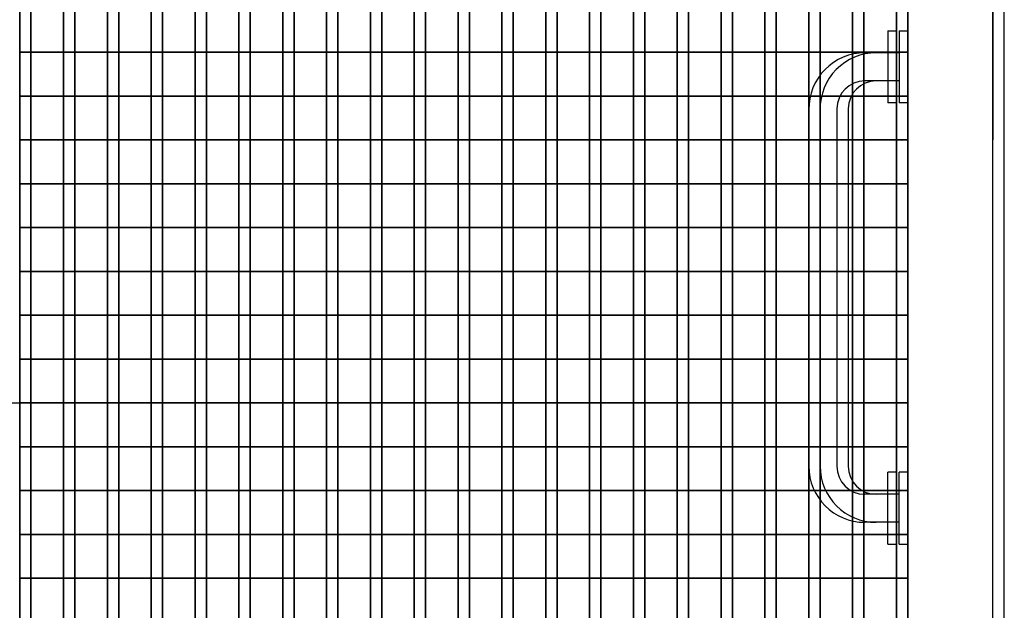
# Model space of a CAD drawing. Header units: millimetres. Extents: x -115474967 to 444143, y -74377 to 241828222.
# Tile 588 of 590: x -113502248 to -112523136, y 240129922 to 240717300. Entities that reach past the tile are written whole.
import ezdxf

# ---------------------------------------------------------------- set-up
doc = ezdxf.new("R2010")
doc.units = ezdxf.units.MM
doc.header["$MEASUREMENT"] = 0
for name, color, linetype in [('00-2 Fittings', 8, 'Continuous'), ('00-2 Walls', 4, 'Continuous'), ('00-3 Elev 02', 1, 'Continuous'), ('FITT-SANT', 5, 'Continuous')]:
    doc.layers.add(name, color=color, linetype=linetype)

# ---------------------------------------------------------------- blocks, each defined once
blk = doc.blocks.new('1')
for points in [[(-130277.8, 275360.3), (-130102.3, 275360.3), (-130102.3, 275960.3), (-130277.8, 275960.3)], [(-130277.8, 275360.3), (-130102.3, 275360.3), (-130102.3, 274760.3), (-130277.8, 274760.3)]]:
    blk.add_lwpolyline(points, close=True)
at = {"layer": '00-2 Fittings', "color": 9, "true_color": 0xc7c8ca}
for points in [[(-130052.3, 275810.3), (-130052.3, 275760.3), (-130102.3, 275760.3), (-130102.3, 275810.3)], [(-130002.3, 275810.3), (-130002.3, 275760.3), (-130052.3, 275760.3), (-130052.3, 275810.3)], [(-129952.3, 275810.3), (-129952.3, 275760.3), (-130002.3, 275760.3), (-130002.3, 275810.3)], [(-129902.3, 275810.3), (-129902.3, 275760.3), (-129952.3, 275760.3), (-129952.3, 275810.3)], [(-129852.3, 275810.3), (-129852.3, 275760.3), (-129902.3, 275760.3), (-129902.3, 275810.3)], [(-129802.3, 275810.3), (-129802.3, 275760.3), (-129852.3, 275760.3), (-129852.3, 275810.3)], [(-129752.3, 275810.3), (-129752.3, 275760.3), (-129802.3, 275760.3), (-129802.3, 275810.3)], [(-129702.3, 275810.3), (-129702.3, 275760.3), (-129752.3, 275760.3), (-129752.3, 275810.3)], [(-129652.3, 275810.3), (-129652.3, 275760.3), (-129702.3, 275760.3), (-129702.3, 275810.3)], [(-129602.3, 275810.3), (-129602.3, 275760.3), (-129652.3, 275760.3), (-129652.3, 275810.3)], [(-129552.3, 275810.3), (-129552.3, 275760.3), (-129602.3, 275760.3), (-129602.3, 275810.3)], [(-129502.3, 275810.3), (-129502.3, 275760.3), (-129552.3, 275760.3), (-129552.3, 275810.3)], [(-129452.3, 275810.3), (-129452.3, 275760.3), (-129502.3, 275760.3), (-129502.3, 275810.3)], [(-129402.3, 275810.3), (-129402.3, 275760.3), (-129452.3, 275760.3), (-129452.3, 275810.3)], [(-129352.3, 275810.3), (-129352.3, 275760.3), (-129402.3, 275760.3), (-129402.3, 275810.3)], [(-129302.3, 275810.3), (-129302.3, 275760.3), (-129352.3, 275760.3), (-129352.3, 275810.3)], [(-129252.3, 275810.3), (-129252.3, 275760.3), (-129302.3, 275760.3), (-129302.3, 275810.3)], [(-129202.3, 275810.3), (-129202.3, 275760.3), (-129252.3, 275760.3), (-129252.3, 275810.3)], [(-129152.3, 275810.3), (-129152.3, 275760.3), (-129202.3, 275760.3), (-129202.3, 275810.3)], [(-129102.3, 275810.3), (-129102.3, 275760.3), (-129152.3, 275760.3), (-129152.3, 275810.3)], [(-130052.3, 275760.3), (-130052.3, 275710.3), (-130102.3, 275710.3), (-130102.3, 275760.3)], [(-130002.3, 275760.3), (-130002.3, 275710.3), (-130052.3, 275710.3), (-130052.3, 275760.3)], [(-129952.3, 275760.3), (-129952.3, 275710.3), (-130002.3, 275710.3), (-130002.3, 275760.3)], [(-129902.3, 275760.3), (-129902.3, 275710.3), (-129952.3, 275710.3), (-129952.3, 275760.3)], [(-129852.3, 275760.3), (-129852.3, 275710.3), (-129902.3, 275710.3), (-129902.3, 275760.3)], [(-129802.3, 275760.3), (-129802.3, 275710.3), (-129852.3, 275710.3), (-129852.3, 275760.3)], [(-129752.3, 275760.3), (-129752.3, 275710.3), (-129802.3, 275710.3), (-129802.3, 275760.3)], [(-129702.3, 275760.3), (-129702.3, 275710.3), (-129752.3, 275710.3), (-129752.3, 275760.3)], [(-129652.3, 275760.3), (-129652.3, 275710.3), (-129702.3, 275710.3), (-129702.3, 275760.3)], [(-129602.3, 275760.3), (-129602.3, 275710.3), (-129652.3, 275710.3), (-129652.3, 275760.3)], [(-129552.3, 275760.3), (-129552.3, 275710.3), (-129602.3, 275710.3), (-129602.3, 275760.3)], [(-129502.3, 275760.3), (-129502.3, 275710.3), (-129552.3, 275710.3), (-129552.3, 275760.3)], [(-129452.3, 275760.3), (-129452.3, 275710.3), (-129502.3, 275710.3), (-129502.3, 275760.3)], [(-129402.3, 275760.3), (-129402.3, 275710.3), (-129452.3, 275710.3), (-129452.3, 275760.3)], [(-129352.3, 275760.3), (-129352.3, 275710.3), (-129402.3, 275710.3), (-129402.3, 275760.3)], [(-129302.3, 275760.3), (-129302.3, 275710.3), (-129352.3, 275710.3), (-129352.3, 275760.3)], [(-129252.3, 275760.3), (-129252.3, 275710.3), (-129302.3, 275710.3), (-129302.3, 275760.3)], [(-129202.3, 275760.3), (-129202.3, 275710.3), (-129252.3, 275710.3), (-129252.3, 275760.3)], [(-129152.3, 275760.3), (-129152.3, 275710.3), (-129202.3, 275710.3), (-129202.3, 275760.3)], [(-129102.3, 275760.3), (-129102.3, 275710.3), (-129152.3, 275710.3), (-129152.3, 275760.3)], [(-130052.3, 275710.3), (-130052.3, 275660.3), (-130102.3, 275660.3), (-130102.3, 275710.3)], [(-130002.3, 275710.3), (-130002.3, 275660.3), (-130052.3, 275660.3), (-130052.3, 275710.3)], [(-129952.3, 275710.3), (-129952.3, 275660.3), (-130002.3, 275660.3), (-130002.3, 275710.3)], [(-129902.3, 275710.3), (-129902.3, 275660.3), (-129952.3, 275660.3), (-129952.3, 275710.3)], [(-129852.3, 275710.3), (-129852.3, 275660.3), (-129902.3, 275660.3), (-129902.3, 275710.3)], [(-129802.3, 275710.3), (-129802.3, 275660.3), (-129852.3, 275660.3), (-129852.3, 275710.3)], [(-129752.3, 275710.3), (-129752.3, 275660.3), (-129802.3, 275660.3), (-129802.3, 275710.3)], [(-129702.3, 275710.3), (-129702.3, 275660.3), (-129752.3, 275660.3), (-129752.3, 275710.3)], [(-129652.3, 275710.3), (-129652.3, 275660.3), (-129702.3, 275660.3), (-129702.3, 275710.3)], [(-129602.3, 275710.3), (-129602.3, 275660.3), (-129652.3, 275660.3), (-129652.3, 275710.3)], [(-129552.3, 275710.3), (-129552.3, 275660.3), (-129602.3, 275660.3), (-129602.3, 275710.3)], [(-129502.3, 275710.3), (-129502.3, 275660.3), (-129552.3, 275660.3), (-129552.3, 275710.3)], [(-129452.3, 275710.3), (-129452.3, 275660.3), (-129502.3, 275660.3), (-129502.3, 275710.3)], [(-129402.3, 275710.3), (-129402.3, 275660.3), (-129452.3, 275660.3), (-129452.3, 275710.3)], [(-129352.3, 275710.3), (-129352.3, 275660.3), (-129402.3, 275660.3), (-129402.3, 275710.3)], [(-129302.3, 275710.3), (-129302.3, 275660.3), (-129352.3, 275660.3), (-129352.3, 275710.3)], [(-129252.3, 275710.3), (-129252.3, 275660.3), (-129302.3, 275660.3), (-129302.3, 275710.3)], [(-129202.3, 275710.3), (-129202.3, 275660.3), (-129252.3, 275660.3), (-129252.3, 275710.3)], [(-129152.3, 275710.3), (-129152.3, 275660.3), (-129202.3, 275660.3), (-129202.3, 275710.3)], [(-129102.3, 275710.3), (-129102.3, 275660.3), (-129152.3, 275660.3), (-129152.3, 275710.3)], [(-130052.3, 275660.3), (-130052.3, 275610.3), (-130102.3, 275610.3), (-130102.3, 275660.3)], [(-130002.3, 275660.3), (-130002.3, 275610.3), (-130052.3, 275610.3), (-130052.3, 275660.3)], [(-129952.3, 275660.3), (-129952.3, 275610.3), (-130002.3, 275610.3), (-130002.3, 275660.3)], [(-129902.3, 275660.3), (-129902.3, 275610.3), (-129952.3, 275610.3), (-129952.3, 275660.3)], [(-129852.3, 275660.3), (-129852.3, 275610.3), (-129902.3, 275610.3), (-129902.3, 275660.3)], [(-129802.3, 275660.3), (-129802.3, 275610.3), (-129852.3, 275610.3), (-129852.3, 275660.3)], [(-129752.3, 275660.3), (-129752.3, 275610.3), (-129802.3, 275610.3), (-129802.3, 275660.3)], [(-129702.3, 275660.3), (-129702.3, 275610.3), (-129752.3, 275610.3), (-129752.3, 275660.3)], [(-129652.3, 275660.3), (-129652.3, 275610.3), (-129702.3, 275610.3), (-129702.3, 275660.3)], [(-129602.3, 275660.3), (-129602.3, 275610.3), (-129652.3, 275610.3), (-129652.3, 275660.3)], [(-129552.3, 275660.3), (-129552.3, 275610.3), (-129602.3, 275610.3), (-129602.3, 275660.3)], [(-129502.3, 275660.3), (-129502.3, 275610.3), (-129552.3, 275610.3), (-129552.3, 275660.3)], [(-129452.3, 275660.3), (-129452.3, 275610.3), (-129502.3, 275610.3), (-129502.3, 275660.3)], [(-129402.3, 275660.3), (-129402.3, 275610.3), (-129452.3, 275610.3), (-129452.3, 275660.3)], [(-129352.3, 275660.3), (-129352.3, 275610.3), (-129402.3, 275610.3), (-129402.3, 275660.3)], [(-129302.3, 275660.3), (-129302.3, 275610.3), (-129352.3, 275610.3), (-129352.3, 275660.3)], [(-129252.3, 275660.3), (-129252.3, 275610.3), (-129302.3, 275610.3), (-129302.3, 275660.3)], [(-129202.3, 275660.3), (-129202.3, 275610.3), (-129252.3, 275610.3), (-129252.3, 275660.3)], [(-129152.3, 275660.3), (-129152.3, 275610.3), (-129202.3, 275610.3), (-129202.3, 275660.3)], [(-129102.3, 275660.3), (-129102.3, 275610.3), (-129152.3, 275610.3), (-129152.3, 275660.3)], [(-130052.3, 275610.3), (-130052.3, 275560.3), (-130102.3, 275560.3), (-130102.3, 275610.3)], [(-130002.3, 275610.3), (-130002.3, 275560.3), (-130052.3, 275560.3), (-130052.3, 275610.3)], [(-129952.3, 275610.3), (-129952.3, 275560.3), (-130002.3, 275560.3), (-130002.3, 275610.3)], [(-129902.3, 275610.3), (-129902.3, 275560.3), (-129952.3, 275560.3), (-129952.3, 275610.3)], [(-129852.3, 275610.3), (-129852.3, 275560.3), (-129902.3, 275560.3), (-129902.3, 275610.3)], [(-129802.3, 275610.3), (-129802.3, 275560.3), (-129852.3, 275560.3), (-129852.3, 275610.3)], [(-129752.3, 275610.3), (-129752.3, 275560.3), (-129802.3, 275560.3), (-129802.3, 275610.3)], [(-129702.3, 275610.3), (-129702.3, 275560.3), (-129752.3, 275560.3), (-129752.3, 275610.3)], [(-129652.3, 275610.3), (-129652.3, 275560.3), (-129702.3, 275560.3), (-129702.3, 275610.3)], [(-129602.3, 275610.3), (-129602.3, 275560.3), (-129652.3, 275560.3), (-129652.3, 275610.3)], [(-129552.3, 275610.3), (-129552.3, 275560.3), (-129602.3, 275560.3), (-129602.3, 275610.3)], [(-129502.3, 275610.3), (-129502.3, 275560.3), (-129552.3, 275560.3), (-129552.3, 275610.3)], [(-129452.3, 275610.3), (-129452.3, 275560.3), (-129502.3, 275560.3), (-129502.3, 275610.3)], [(-129402.3, 275610.3), (-129402.3, 275560.3), (-129452.3, 275560.3), (-129452.3, 275610.3)], [(-129352.3, 275610.3), (-129352.3, 275560.3), (-129402.3, 275560.3), (-129402.3, 275610.3)], [(-129302.3, 275610.3), (-129302.3, 275560.3), (-129352.3, 275560.3), (-129352.3, 275610.3)], [(-129252.3, 275610.3), (-129252.3, 275560.3), (-129302.3, 275560.3), (-129302.3, 275610.3)], [(-129202.3, 275610.3), (-129202.3, 275560.3), (-129252.3, 275560.3), (-129252.3, 275610.3)], [(-129152.3, 275610.3), (-129152.3, 275560.3), (-129202.3, 275560.3), (-129202.3, 275610.3)], [(-129102.3, 275610.3), (-129102.3, 275560.3), (-129152.3, 275560.3), (-129152.3, 275610.3)], [(-130052.3, 275560.3), (-130052.3, 275510.3), (-130102.3, 275510.3), (-130102.3, 275560.3)], [(-130002.3, 275560.3), (-130002.3, 275510.3), (-130052.3, 275510.3), (-130052.3, 275560.3)], [(-129952.3, 275560.3), (-129952.3, 275510.3), (-130002.3, 275510.3), (-130002.3, 275560.3)], [(-129902.3, 275560.3), (-129902.3, 275510.3), (-129952.3, 275510.3), (-129952.3, 275560.3)], [(-129852.3, 275560.3), (-129852.3, 275510.3), (-129902.3, 275510.3), (-129902.3, 275560.3)], [(-129802.3, 275560.3), (-129802.3, 275510.3), (-129852.3, 275510.3), (-129852.3, 275560.3)], [(-129752.3, 275560.3), (-129752.3, 275510.3), (-129802.3, 275510.3), (-129802.3, 275560.3)], [(-129702.3, 275560.3), (-129702.3, 275510.3), (-129752.3, 275510.3), (-129752.3, 275560.3)], [(-129652.3, 275560.3), (-129652.3, 275510.3), (-129702.3, 275510.3), (-129702.3, 275560.3)], [(-129602.3, 275560.3), (-129602.3, 275510.3), (-129652.3, 275510.3), (-129652.3, 275560.3)], [(-129552.3, 275560.3), (-129552.3, 275510.3), (-129602.3, 275510.3), (-129602.3, 275560.3)], [(-129502.3, 275560.3), (-129502.3, 275510.3), (-129552.3, 275510.3), (-129552.3, 275560.3)], [(-129452.3, 275560.3), (-129452.3, 275510.3), (-129502.3, 275510.3), (-129502.3, 275560.3)], [(-129402.3, 275560.3), (-129402.3, 275510.3), (-129452.3, 275510.3), (-129452.3, 275560.3)], [(-129352.3, 275560.3), (-129352.3, 275510.3), (-129402.3, 275510.3), (-129402.3, 275560.3)], [(-129302.3, 275560.3), (-129302.3, 275510.3), (-129352.3, 275510.3), (-129352.3, 275560.3)], [(-129252.3, 275560.3), (-129252.3, 275510.3), (-129302.3, 275510.3), (-129302.3, 275560.3)], [(-129202.3, 275560.3), (-129202.3, 275510.3), (-129252.3, 275510.3), (-129252.3, 275560.3)], [(-129152.3, 275560.3), (-129152.3, 275510.3), (-129202.3, 275510.3), (-129202.3, 275560.3)], [(-129102.3, 275560.3), (-129102.3, 275510.3), (-129152.3, 275510.3), (-129152.3, 275560.3)], [(-130052.3, 275510.3), (-130052.3, 275460.3), (-130102.3, 275460.3), (-130102.3, 275510.3)], [(-130002.3, 275510.3), (-130002.3, 275460.3), (-130052.3, 275460.3), (-130052.3, 275510.3)], [(-129952.3, 275510.3), (-129952.3, 275460.3), (-130002.3, 275460.3), (-130002.3, 275510.3)], [(-129902.3, 275510.3), (-129902.3, 275460.3), (-129952.3, 275460.3), (-129952.3, 275510.3)], [(-129852.3, 275510.3), (-129852.3, 275460.3), (-129902.3, 275460.3), (-129902.3, 275510.3)], [(-129802.3, 275510.3), (-129802.3, 275460.3), (-129852.3, 275460.3), (-129852.3, 275510.3)], [(-129752.3, 275510.3), (-129752.3, 275460.3), (-129802.3, 275460.3), (-129802.3, 275510.3)], [(-129702.3, 275510.3), (-129702.3, 275460.3), (-129752.3, 275460.3), (-129752.3, 275510.3)], [(-129652.3, 275510.3), (-129652.3, 275460.3), (-129702.3, 275460.3), (-129702.3, 275510.3)], [(-129602.3, 275510.3), (-129602.3, 275460.3), (-129652.3, 275460.3), (-129652.3, 275510.3)], [(-129552.3, 275510.3), (-129552.3, 275460.3), (-129602.3, 275460.3), (-129602.3, 275510.3)], [(-129502.3, 275510.3), (-129502.3, 275460.3), (-129552.3, 275460.3), (-129552.3, 275510.3)], [(-129452.3, 275510.3), (-129452.3, 275460.3), (-129502.3, 275460.3), (-129502.3, 275510.3)], [(-129402.3, 275510.3), (-129402.3, 275460.3), (-129452.3, 275460.3), (-129452.3, 275510.3)], [(-129352.3, 275510.3), (-129352.3, 275460.3), (-129402.3, 275460.3), (-129402.3, 275510.3)], [(-129302.3, 275510.3), (-129302.3, 275460.3), (-129352.3, 275460.3), (-129352.3, 275510.3)], [(-129252.3, 275510.3), (-129252.3, 275460.3), (-129302.3, 275460.3), (-129302.3, 275510.3)], [(-129202.3, 275510.3), (-129202.3, 275460.3), (-129252.3, 275460.3), (-129252.3, 275510.3)], [(-129152.3, 275510.3), (-129152.3, 275460.3), (-129202.3, 275460.3), (-129202.3, 275510.3)], [(-129102.3, 275510.3), (-129102.3, 275460.3), (-129152.3, 275460.3), (-129152.3, 275510.3)], [(-130052.3, 275460.3), (-130052.3, 275410.3), (-130102.3, 275410.3), (-130102.3, 275460.3)], [(-130002.3, 275460.3), (-130002.3, 275410.3), (-130052.3, 275410.3), (-130052.3, 275460.3)], [(-129952.3, 275460.3), (-129952.3, 275410.3), (-130002.3, 275410.3), (-130002.3, 275460.3)], [(-129902.3, 275460.3), (-129902.3, 275410.3), (-129952.3, 275410.3), (-129952.3, 275460.3)], [(-129852.3, 275460.3), (-129852.3, 275410.3), (-129902.3, 275410.3), (-129902.3, 275460.3)], [(-129802.3, 275460.3), (-129802.3, 275410.3), (-129852.3, 275410.3), (-129852.3, 275460.3)], [(-129752.3, 275460.3), (-129752.3, 275410.3), (-129802.3, 275410.3), (-129802.3, 275460.3)], [(-129702.3, 275460.3), (-129702.3, 275410.3), (-129752.3, 275410.3), (-129752.3, 275460.3)], [(-129652.3, 275460.3), (-129652.3, 275410.3), (-129702.3, 275410.3), (-129702.3, 275460.3)], [(-129602.3, 275460.3), (-129602.3, 275410.3), (-129652.3, 275410.3), (-129652.3, 275460.3)], [(-129552.3, 275460.3), (-129552.3, 275410.3), (-129602.3, 275410.3), (-129602.3, 275460.3)], [(-129502.3, 275460.3), (-129502.3, 275410.3), (-129552.3, 275410.3), (-129552.3, 275460.3)], [(-129452.3, 275460.3), (-129452.3, 275410.3), (-129502.3, 275410.3), (-129502.3, 275460.3)], [(-129402.3, 275460.3), (-129402.3, 275410.3), (-129452.3, 275410.3), (-129452.3, 275460.3)], [(-129352.3, 275460.3), (-129352.3, 275410.3), (-129402.3, 275410.3), (-129402.3, 275460.3)], [(-129302.3, 275460.3), (-129302.3, 275410.3), (-129352.3, 275410.3), (-129352.3, 275460.3)], [(-129252.3, 275460.3), (-129252.3, 275410.3), (-129302.3, 275410.3), (-129302.3, 275460.3)], [(-129202.3, 275460.3), (-129202.3, 275410.3), (-129252.3, 275410.3), (-129252.3, 275460.3)], [(-129152.3, 275460.3), (-129152.3, 275410.3), (-129202.3, 275410.3), (-129202.3, 275460.3)], [(-129102.3, 275460.3), (-129102.3, 275410.3), (-129152.3, 275410.3), (-129152.3, 275460.3)], [(-130052.3, 275410.3), (-130052.3, 275360.3), (-130102.3, 275360.3), (-130102.3, 275410.3)], [(-130002.3, 275410.3), (-130002.3, 275360.3), (-130052.3, 275360.3), (-130052.3, 275410.3)], [(-129952.3, 275410.3), (-129952.3, 275360.3), (-130002.3, 275360.3), (-130002.3, 275410.3)], [(-129902.3, 275410.3), (-129902.3, 275360.3), (-129952.3, 275360.3), (-129952.3, 275410.3)], [(-129852.3, 275410.3), (-129852.3, 275360.3), (-129902.3, 275360.3), (-129902.3, 275410.3)], [(-129802.3, 275410.3), (-129802.3, 275360.3), (-129852.3, 275360.3), (-129852.3, 275410.3)], [(-129752.3, 275410.3), (-129752.3, 275360.3), (-129802.3, 275360.3), (-129802.3, 275410.3)], [(-129702.3, 275410.3), (-129702.3, 275360.3), (-129752.3, 275360.3), (-129752.3, 275410.3)], [(-129652.3, 275410.3), (-129652.3, 275360.3), (-129702.3, 275360.3), (-129702.3, 275410.3)], [(-129602.3, 275410.3), (-129602.3, 275360.3), (-129652.3, 275360.3), (-129652.3, 275410.3)], [(-129552.3, 275410.3), (-129552.3, 275360.3), (-129602.3, 275360.3), (-129602.3, 275410.3)], [(-129502.3, 275410.3), (-129502.3, 275360.3), (-129552.3, 275360.3), (-129552.3, 275410.3)], [(-129452.3, 275410.3), (-129452.3, 275360.3), (-129502.3, 275360.3), (-129502.3, 275410.3)], [(-129402.3, 275410.3), (-129402.3, 275360.3), (-129452.3, 275360.3), (-129452.3, 275410.3)], [(-129352.3, 275410.3), (-129352.3, 275360.3), (-129402.3, 275360.3), (-129402.3, 275410.3)], [(-129302.3, 275410.3), (-129302.3, 275360.3), (-129352.3, 275360.3), (-129352.3, 275410.3)], [(-129252.3, 275410.3), (-129252.3, 275360.3), (-129302.3, 275360.3), (-129302.3, 275410.3)], [(-129202.3, 275410.3), (-129202.3, 275360.3), (-129252.3, 275360.3), (-129252.3, 275410.3)], [(-129152.3, 275410.3), (-129152.3, 275360.3), (-129202.3, 275360.3), (-129202.3, 275410.3)], [(-129102.3, 275410.3), (-129102.3, 275360.3), (-129152.3, 275360.3), (-129152.3, 275410.3)], [(-130052.3, 275360.3), (-130052.3, 275310.3), (-130102.3, 275310.3), (-130102.3, 275360.3)], [(-130002.3, 275360.3), (-130002.3, 275310.3), (-130052.3, 275310.3), (-130052.3, 275360.3)], [(-129952.3, 275360.3), (-129952.3, 275310.3), (-130002.3, 275310.3), (-130002.3, 275360.3)], [(-129902.3, 275360.3), (-129902.3, 275310.3), (-129952.3, 275310.3), (-129952.3, 275360.3)], [(-129852.3, 275360.3), (-129852.3, 275310.3), (-129902.3, 275310.3), (-129902.3, 275360.3)], [(-129802.3, 275360.3), (-129802.3, 275310.3), (-129852.3, 275310.3), (-129852.3, 275360.3)], [(-129752.3, 275360.3), (-129752.3, 275310.3), (-129802.3, 275310.3), (-129802.3, 275360.3)], [(-129702.3, 275360.3), (-129702.3, 275310.3), (-129752.3, 275310.3), (-129752.3, 275360.3)], [(-129652.3, 275360.3), (-129652.3, 275310.3), (-129702.3, 275310.3), (-129702.3, 275360.3)], [(-129602.3, 275360.3), (-129602.3, 275310.3), (-129652.3, 275310.3), (-129652.3, 275360.3)], [(-129552.3, 275360.3), (-129552.3, 275310.3), (-129602.3, 275310.3), (-129602.3, 275360.3)], [(-129502.3, 275360.3), (-129502.3, 275310.3), (-129552.3, 275310.3), (-129552.3, 275360.3)], [(-129452.3, 275360.3), (-129452.3, 275310.3), (-129502.3, 275310.3), (-129502.3, 275360.3)], [(-129402.3, 275360.3), (-129402.3, 275310.3), (-129452.3, 275310.3), (-129452.3, 275360.3)], [(-129352.3, 275360.3), (-129352.3, 275310.3), (-129402.3, 275310.3), (-129402.3, 275360.3)], [(-129302.3, 275360.3), (-129302.3, 275310.3), (-129352.3, 275310.3), (-129352.3, 275360.3)], [(-129252.3, 275360.3), (-129252.3, 275310.3), (-129302.3, 275310.3), (-129302.3, 275360.3)], [(-129202.3, 275360.3), (-129202.3, 275310.3), (-129252.3, 275310.3), (-129252.3, 275360.3)], [(-129152.3, 275360.3), (-129152.3, 275310.3), (-129202.3, 275310.3), (-129202.3, 275360.3)], [(-129102.3, 275360.3), (-129102.3, 275310.3), (-129152.3, 275310.3), (-129152.3, 275360.3)], [(-130052.3, 275310.3), (-130052.3, 275260.3), (-130102.3, 275260.3), (-130102.3, 275310.3)], [(-130002.3, 275310.3), (-130002.3, 275260.3), (-130052.3, 275260.3), (-130052.3, 275310.3)], [(-129952.3, 275310.3), (-129952.3, 275260.3), (-130002.3, 275260.3), (-130002.3, 275310.3)], [(-129902.3, 275310.3), (-129902.3, 275260.3), (-129952.3, 275260.3), (-129952.3, 275310.3)], [(-129852.3, 275310.3), (-129852.3, 275260.3), (-129902.3, 275260.3), (-129902.3, 275310.3)], [(-129802.3, 275310.3), (-129802.3, 275260.3), (-129852.3, 275260.3), (-129852.3, 275310.3)], [(-129752.3, 275310.3), (-129752.3, 275260.3), (-129802.3, 275260.3), (-129802.3, 275310.3)], [(-129702.3, 275310.3), (-129702.3, 275260.3), (-129752.3, 275260.3), (-129752.3, 275310.3)], [(-129652.3, 275310.3), (-129652.3, 275260.3), (-129702.3, 275260.3), (-129702.3, 275310.3)], [(-129602.3, 275310.3), (-129602.3, 275260.3), (-129652.3, 275260.3), (-129652.3, 275310.3)], [(-129552.3, 275310.3), (-129552.3, 275260.3), (-129602.3, 275260.3), (-129602.3, 275310.3)], [(-129502.3, 275310.3), (-129502.3, 275260.3), (-129552.3, 275260.3), (-129552.3, 275310.3)], [(-129452.3, 275310.3), (-129452.3, 275260.3), (-129502.3, 275260.3), (-129502.3, 275310.3)], [(-129402.3, 275310.3), (-129402.3, 275260.3), (-129452.3, 275260.3), (-129452.3, 275310.3)], [(-129352.3, 275310.3), (-129352.3, 275260.3), (-129402.3, 275260.3), (-129402.3, 275310.3)], [(-129302.3, 275310.3), (-129302.3, 275260.3), (-129352.3, 275260.3), (-129352.3, 275310.3)], [(-129252.3, 275310.3), (-129252.3, 275260.3), (-129302.3, 275260.3), (-129302.3, 275310.3)], [(-129202.3, 275310.3), (-129202.3, 275260.3), (-129252.3, 275260.3), (-129252.3, 275310.3)], [(-129152.3, 275310.3), (-129152.3, 275260.3), (-129202.3, 275260.3), (-129202.3, 275310.3)], [(-129102.3, 275310.3), (-129102.3, 275260.3), (-129152.3, 275260.3), (-129152.3, 275310.3)], [(-130052.3, 275260.3), (-130052.3, 275210.3), (-130102.3, 275210.3), (-130102.3, 275260.3)], [(-130002.3, 275260.3), (-130002.3, 275210.3), (-130052.3, 275210.3), (-130052.3, 275260.3)], [(-129952.3, 275260.3), (-129952.3, 275210.3), (-130002.3, 275210.3), (-130002.3, 275260.3)], [(-129902.3, 275260.3), (-129902.3, 275210.3), (-129952.3, 275210.3), (-129952.3, 275260.3)], [(-129852.3, 275260.3), (-129852.3, 275210.3), (-129902.3, 275210.3), (-129902.3, 275260.3)], [(-129802.3, 275260.3), (-129802.3, 275210.3), (-129852.3, 275210.3), (-129852.3, 275260.3)], [(-129752.3, 275260.3), (-129752.3, 275210.3), (-129802.3, 275210.3), (-129802.3, 275260.3)], [(-129702.3, 275260.3), (-129702.3, 275210.3), (-129752.3, 275210.3), (-129752.3, 275260.3)], [(-129652.3, 275260.3), (-129652.3, 275210.3), (-129702.3, 275210.3), (-129702.3, 275260.3)], [(-129602.3, 275260.3), (-129602.3, 275210.3), (-129652.3, 275210.3), (-129652.3, 275260.3)], [(-129552.3, 275260.3), (-129552.3, 275210.3), (-129602.3, 275210.3), (-129602.3, 275260.3)], [(-129502.3, 275260.3), (-129502.3, 275210.3), (-129552.3, 275210.3), (-129552.3, 275260.3)], [(-129452.3, 275260.3), (-129452.3, 275210.3), (-129502.3, 275210.3), (-129502.3, 275260.3)], [(-129402.3, 275260.3), (-129402.3, 275210.3), (-129452.3, 275210.3), (-129452.3, 275260.3)], [(-129352.3, 275260.3), (-129352.3, 275210.3), (-129402.3, 275210.3), (-129402.3, 275260.3)], [(-129302.3, 275260.3), (-129302.3, 275210.3), (-129352.3, 275210.3), (-129352.3, 275260.3)], [(-129252.3, 275260.3), (-129252.3, 275210.3), (-129302.3, 275210.3), (-129302.3, 275260.3)], [(-129202.3, 275260.3), (-129202.3, 275210.3), (-129252.3, 275210.3), (-129252.3, 275260.3)], [(-129152.3, 275260.3), (-129152.3, 275210.3), (-129202.3, 275210.3), (-129202.3, 275260.3)], [(-129102.3, 275260.3), (-129102.3, 275210.3), (-129152.3, 275210.3), (-129152.3, 275260.3)], [(-130052.3, 275210.3), (-130052.3, 275160.3), (-130102.3, 275160.3), (-130102.3, 275210.3)], [(-130002.3, 275210.3), (-130002.3, 275160.3), (-130052.3, 275160.3), (-130052.3, 275210.3)], [(-129952.3, 275210.3), (-129952.3, 275160.3), (-130002.3, 275160.3), (-130002.3, 275210.3)], [(-129902.3, 275210.3), (-129902.3, 275160.3), (-129952.3, 275160.3), (-129952.3, 275210.3)], [(-129852.3, 275210.3), (-129852.3, 275160.3), (-129902.3, 275160.3), (-129902.3, 275210.3)], [(-129802.3, 275210.3), (-129802.3, 275160.3), (-129852.3, 275160.3), (-129852.3, 275210.3)], [(-129752.3, 275210.3), (-129752.3, 275160.3), (-129802.3, 275160.3), (-129802.3, 275210.3)], [(-129702.3, 275210.3), (-129702.3, 275160.3), (-129752.3, 275160.3), (-129752.3, 275210.3)], [(-129652.3, 275210.3), (-129652.3, 275160.3), (-129702.3, 275160.3), (-129702.3, 275210.3)], [(-129602.3, 275210.3), (-129602.3, 275160.3), (-129652.3, 275160.3), (-129652.3, 275210.3)], [(-129552.3, 275210.3), (-129552.3, 275160.3), (-129602.3, 275160.3), (-129602.3, 275210.3)], [(-129502.3, 275210.3), (-129502.3, 275160.3), (-129552.3, 275160.3), (-129552.3, 275210.3)], [(-129452.3, 275210.3), (-129452.3, 275160.3), (-129502.3, 275160.3), (-129502.3, 275210.3)], [(-129402.3, 275210.3), (-129402.3, 275160.3), (-129452.3, 275160.3), (-129452.3, 275210.3)], [(-129352.3, 275210.3), (-129352.3, 275160.3), (-129402.3, 275160.3), (-129402.3, 275210.3)], [(-129302.3, 275210.3), (-129302.3, 275160.3), (-129352.3, 275160.3), (-129352.3, 275210.3)], [(-129252.3, 275210.3), (-129252.3, 275160.3), (-129302.3, 275160.3), (-129302.3, 275210.3)], [(-129202.3, 275210.3), (-129202.3, 275160.3), (-129252.3, 275160.3), (-129252.3, 275210.3)], [(-129152.3, 275210.3), (-129152.3, 275160.3), (-129202.3, 275160.3), (-129202.3, 275210.3)], [(-129102.3, 275210.3), (-129102.3, 275160.3), (-129152.3, 275160.3), (-129152.3, 275210.3)], [(-130052.3, 275160.3), (-130052.3, 275110.3), (-130102.3, 275110.3), (-130102.3, 275160.3)], [(-130002.3, 275160.3), (-130002.3, 275110.3), (-130052.3, 275110.3), (-130052.3, 275160.3)], [(-129952.3, 275160.3), (-129952.3, 275110.3), (-130002.3, 275110.3), (-130002.3, 275160.3)], [(-129902.3, 275160.3), (-129902.3, 275110.3), (-129952.3, 275110.3), (-129952.3, 275160.3)], [(-129852.3, 275160.3), (-129852.3, 275110.3), (-129902.3, 275110.3), (-129902.3, 275160.3)], [(-129802.3, 275160.3), (-129802.3, 275110.3), (-129852.3, 275110.3), (-129852.3, 275160.3)], [(-129752.3, 275160.3), (-129752.3, 275110.3), (-129802.3, 275110.3), (-129802.3, 275160.3)], [(-129702.3, 275160.3), (-129702.3, 275110.3), (-129752.3, 275110.3), (-129752.3, 275160.3)], [(-129652.3, 275160.3), (-129652.3, 275110.3), (-129702.3, 275110.3), (-129702.3, 275160.3)], [(-129602.3, 275160.3), (-129602.3, 275110.3), (-129652.3, 275110.3), (-129652.3, 275160.3)], [(-129552.3, 275160.3), (-129552.3, 275110.3), (-129602.3, 275110.3), (-129602.3, 275160.3)], [(-129502.3, 275160.3), (-129502.3, 275110.3), (-129552.3, 275110.3), (-129552.3, 275160.3)], [(-129452.3, 275160.3), (-129452.3, 275110.3), (-129502.3, 275110.3), (-129502.3, 275160.3)], [(-129402.3, 275160.3), (-129402.3, 275110.3), (-129452.3, 275110.3), (-129452.3, 275160.3)], [(-129352.3, 275160.3), (-129352.3, 275110.3), (-129402.3, 275110.3), (-129402.3, 275160.3)], [(-129302.3, 275160.3), (-129302.3, 275110.3), (-129352.3, 275110.3), (-129352.3, 275160.3)], [(-129252.3, 275160.3), (-129252.3, 275110.3), (-129302.3, 275110.3), (-129302.3, 275160.3)], [(-129202.3, 275160.3), (-129202.3, 275110.3), (-129252.3, 275110.3), (-129252.3, 275160.3)], [(-129152.3, 275160.3), (-129152.3, 275110.3), (-129202.3, 275110.3), (-129202.3, 275160.3)], [(-129102.3, 275160.3), (-129102.3, 275110.3), (-129152.3, 275110.3), (-129152.3, 275160.3)]]:
    blk.add_lwpolyline(points, close=True, dxfattribs=at)
at = {"layer": '00-2 Walls'}
for p, q in [((-128992.3, 274450.3), (-128992.2, 276870.3)), ((-129102.3, 276760.3), (-129102.3, 274560.3))]:
    blk.add_line(p, q, dxfattribs=at)
for points in [[(-128992.3, 274450.3), (-128992.2, 276870.3)], [(-129102.3, 276758.4), (-129102.3, 274558.4)]]:
    blk.add_lwpolyline(points, dxfattribs=at)
at = {"layer": '00-3 Elev 02'}
for points in [[(-130052.3, 275510.3), (-130052.3, 275810.3), (-130102.3, 275810.3), (-130102.3, 275510.3)], [(-129752.3, 275510.3), (-129752.3, 275810.3), (-130052.3, 275810.3), (-130052.3, 275510.3)], [(-129452.3, 275510.3), (-129452.3, 275810.3), (-129752.3, 275810.3), (-129752.3, 275510.3)], [(-129152.3, 275510.3), (-129152.3, 275810.3), (-129452.3, 275810.3), (-129452.3, 275510.3)], [(-129102.3, 275510.3), (-129102.3, 275810.3), (-129152.3, 275810.3), (-129152.3, 275510.3)], [(-130052.3, 275210.3), (-130052.3, 275510.3), (-130102.3, 275510.3), (-130102.3, 275210.3)], [(-129752.3, 275210.3), (-129752.3, 275510.3), (-130052.3, 275510.3), (-130052.3, 275210.3)], [(-129452.3, 275210.3), (-129452.3, 275510.3), (-129752.3, 275510.3), (-129752.3, 275210.3)], [(-129152.3, 275210.3), (-129152.3, 275510.3), (-129452.3, 275510.3), (-129452.3, 275210.3)], [(-129102.3, 275210.3), (-129102.3, 275510.3), (-129152.3, 275510.3), (-129152.3, 275210.3)], [(-130052.3, 274910.3), (-130052.3, 275210.3), (-130102.3, 275210.3), (-130102.3, 274910.3)], [(-129752.3, 274910.3), (-129752.3, 275210.3), (-130052.3, 275210.3), (-130052.3, 274910.3)], [(-129452.3, 274910.3), (-129452.3, 275210.3), (-129752.3, 275210.3), (-129752.3, 274910.3)], [(-129152.3, 274910.3), (-129152.3, 275210.3), (-129452.3, 275210.3), (-129452.3, 274910.3)], [(-129102.3, 274910.3), (-129102.3, 275210.3), (-129152.3, 275210.3), (-129152.3, 274910.3)]]:
    blk.add_lwpolyline(points, close=True, dxfattribs=at)
at = {"layer": 'FITT-SANT', "color": 4}
for p, q in [((-129112.3, 275784.7), (-129102.3, 275784.7)), ((-129112.3, 275784.7), (-129112.3, 275702.7)), ((-129102.3, 275702.7), (-129102.3, 275784.7)), ((-129112.3, 275759.7), (-129138.3, 275759.7)), ((-129112.3, 275727.7), (-129138.3, 275727.7)), ((-129102.3, 275702.7), (-129112.3, 275702.7)), ((-129202.3, 275694.9), (-129202.3, 275288.2)), ((-129170.3, 275695.7), (-129170.3, 275288.2)), ((-129102.3, 275281.2), (-129112.3, 275281.2)), ((-129112.3, 275199.2), (-129112.3, 275281.2)), ((-129102.3, 275199.2), (-129102.3, 275281.2)), ((-129112.3, 275256.2), (-129138.3, 275256.2)), ((-129112.3, 275224.2), (-129138.3, 275224.2)), ((-129112.3, 275199.2), (-129102.3, 275199.2))]:
    blk.add_line(p, q, dxfattribs=at)
for centre, radius, start, end in [((-129138.3, 275695.7), 64, 90, 180.6734), ((-129138.3, 275695.7), 32, 90, 180), ((-129138.3, 275288.2), 64, 180, 270), ((-129138.3, 275288.2), 32, 180, 270)]:
    blk.add_arc(centre, radius, start, end, dxfattribs=at)

msp = doc.modelspace()

# ---------------------------------------------------------------- block references
at = {"xscale": 871.8990165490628, "yscale": 871.8990165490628, "zscale": 871.8990165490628}
for p in [(-66191.01293, 249735.88978), (-54946.89755, 249735.88965)]:
    msp.add_blockref('1', p, dxfattribs=at)

doc.saveas('drawing.dxf')
